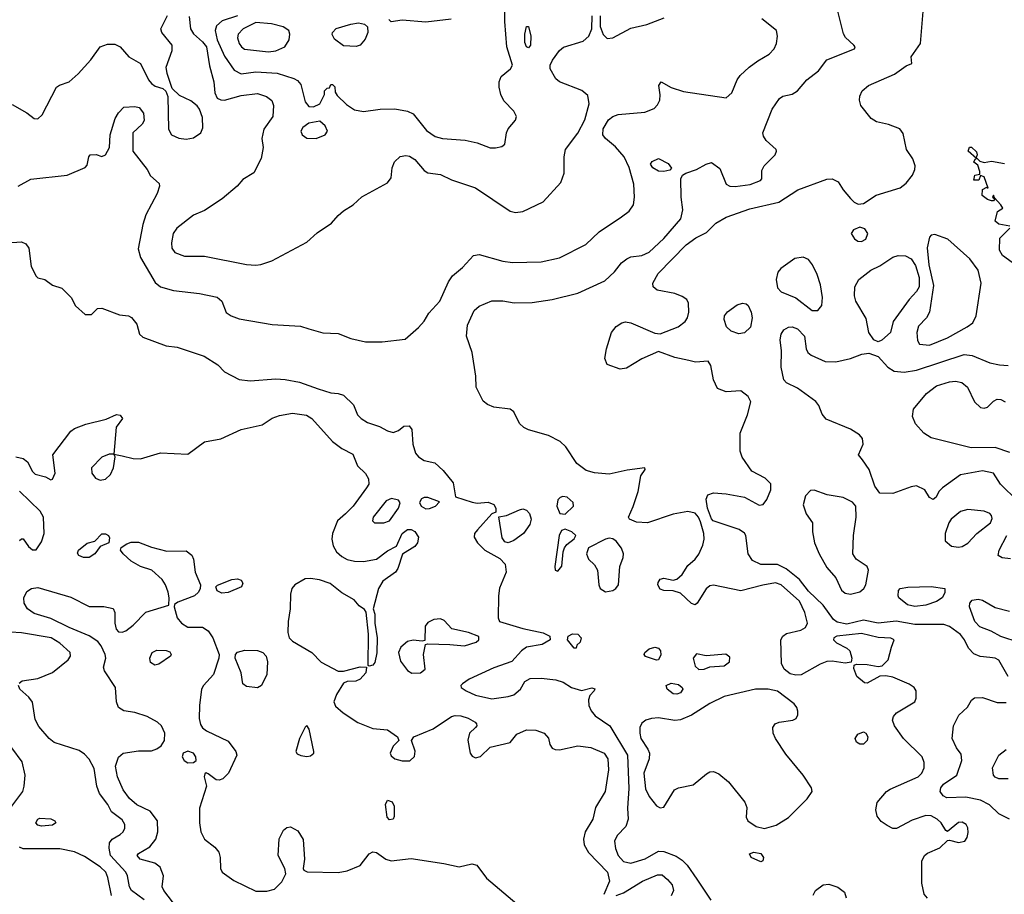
# Model space of a CAD drawing. Extents: x 1173029 to 1307123, y 522559 to 678521.
# Tile 410 of 623: x 1273946 to 1279325, y 592494 to 597274. Entities that reach past the tile are written whole.
import ezdxf

# ---------------------------------------------------------------- set-up
doc = ezdxf.new("R2010")
doc.units = 0

msp = doc.modelspace()

# ---------------------------------------------------------------- linework, layer by layer
at = {"layer": '0CON10XD'}
for points in [[(1276545, 596574.3), (1276579.2, 596580.8), (1276596.1, 596593.9), (1276605, 596656.2), (1276615, 596677.5), (1276654.3, 596725), (1276660, 596745), (1276644.6, 596774.6), (1276589.9, 596829.9), (1276573.3, 596865), (1276565.3, 596905), (1276565.3, 596935), (1276575.7, 596964.3), (1276627.5, 597005), (1276638.5, 597025), (1276606, 597125), (1276595.4, 597265), (1276596.7, 597356.7)], [(1273905, 596810), (1273985.3, 596765.3), (1274025, 596733.3), (1274045, 596731.9), (1274067.5, 596755), (1274146.2, 596905), (1274163.2, 596916.8), (1274215, 596934.2), (1274265, 596978.9), (1274334, 597055), (1274384.5, 597125.5), (1274425, 597140), (1274465, 597141.2), (1274495, 597126.7), (1274541.9, 597071.9), (1274605, 597034.3), (1274649.2, 596945), (1274665, 596924.6), (1274685, 596911.2), (1274727.8, 596897.8), (1274744.3, 596884.3), (1274754.4, 596854.4), (1274758.9, 596675), (1274775, 596644.6), (1274815, 596626.2), (1274855, 596620.4), (1274895, 596628.5), (1274935.7, 596655), (1274946.8, 596683.2), (1274945, 596740), (1274928.6, 596785), (1274915, 596803.8), (1274880.3, 596830.3), (1274819.3, 596859.3), (1274778.8, 596898.8), (1274750.6, 596980.6), (1274746.2, 597015), (1274778.5, 597105), (1274777.8, 597135), (1274722.9, 597205), (1274715.7, 597225), (1274752.2, 597297.8)], [(1274871.7, 597291.7), (1274879.2, 597225), (1274895, 597196.2), (1274945, 597153.5), (1274965.7, 597125), (1274982.9, 597022.9), (1275006, 596935), (1275011.1, 596875), (1275025, 596846), (1275045, 596835.7), (1275065, 596834.3), (1275155, 596860), (1275245, 596870), (1275293.6, 596853.6), (1275322.2, 596832.2), (1275332.9, 596805), (1275328.1, 596745), (1275278.9, 596675), (1275268.1, 596625), (1275275.7, 596575), (1275264.2, 596515), (1275225, 596436.7), (1275165, 596400), (1275134.2, 596365), (1275052, 596295), (1274955, 596231.4), (1274894.5, 596205.5), (1274804.6, 596135.4), (1274784.5, 596105), (1274774.5, 596055.5), (1274776.9, 596025), (1274792.2, 596002.2), (1274845, 595982.2), (1274955, 595981.1), (1275185, 595935.4), (1275235, 595931.8), (1275263.7, 595936.3), (1275323.6, 595956.4), (1275515, 596058), (1275570.7, 596109.3), (1275648.6, 596161.4), (1275685.5, 596204.5), (1275715, 596228.6), (1275766.8, 596263.2), (1275814.3, 596305.7), (1275955, 596383.3), (1275975, 596410), (1275981.2, 596465), (1275992.7, 596497.3), (1276023.2, 596526.8), (1276055, 596531.1), (1276075, 596527.8), (1276105, 596510), (1276155, 596450), (1276175, 596437.5), (1276245, 596428.6), (1276305, 596398.6), (1276435, 596354.4), (1276625, 596228), (1276655, 596220), (1276695, 596226), (1276805, 596279.2), (1276902, 596385), (1276920, 596435), (1276919.4, 596525), (1276926.5, 596565), (1276995, 596654.4), (1277032.2, 596727.8), (1277056.4, 596815), (1277049.6, 596859.6), (1277016.8, 596886.8), (1276895, 596934.5), (1276875, 596950.8), (1276844.4, 597005), (1276844.4, 597025), (1276856.7, 597053.3), (1276895, 597106), (1276915.5, 597124.5), (1277023.1, 597156.9), (1277055.5, 597184.5), (1277071.4, 597225), (1277072.9, 597295)], [(1275135.6, 597295), (1275051.2, 597268.8), (1275021.3, 597241.3), (1275012.7, 597215), (1275023.9, 597163.9), (1275065.2, 597075.2), (1275117.8, 596997.8), (1275155, 596978.8), (1275235, 596988.8), (1275351.3, 596981.3), (1275443.5, 596953.5), (1275462.4, 596942.4), (1275480.6, 596920.6), (1275505.6, 596825), (1275525, 596800), (1275551.2, 596798.8), (1275585.9, 596814.1), (1275610, 596865), (1275610, 596885), (1275625, 596900), (1275638.3, 596901.7), (1275645, 596920), (1275655, 596920), (1275667, 596907), (1275668.3, 596878.3), (1275680.5, 596860.5), (1275730.7, 596810.7), (1275775, 596781.5), (1275823.1, 596773.1), (1275915, 596785.3), (1275995, 596787.1), (1276065, 596774.5), (1276095, 596759.4), (1276168, 596668), (1276215, 596636.1), (1276255, 596624), (1276380, 596615), (1276445, 596601.2), (1276515, 596574.5), (1276545, 596574.3)], [(1276428, 595685), (1276455, 595708), (1276525, 595737.1), (1276585, 595737.1), (1276647, 595727), (1276745, 595728.9), (1276855, 595744.4), (1276995, 595779.5), (1277142.6, 595847.4), (1277195, 595896), (1277232.5, 595945), (1277262.2, 595967.8), (1277285, 595977.5), (1277345, 595985.4), (1277385, 596003.9), (1277465, 596079.1), (1277557.5, 596185), (1277568.9, 596235), (1277558.9, 596305), (1277558, 596405), (1277566.7, 596425), (1277584.1, 596435.9), (1277643.3, 596455), (1277695.5, 596484.5), (1277725, 596492.9), (1277770.6, 596460.6), (1277805.7, 596375), (1277825, 596363.8), (1277855, 596363.2), (1277935.9, 596374.1), (1277993.3, 596395), (1278000, 596405), (1278000.7, 596449.3), (1278012.5, 596475), (1278072.5, 596535), (1278080, 596555), (1278077.5, 596565), (1278023.2, 596613.2), (1278008.3, 596638.3), (1278005.7, 596655), (1278055.7, 596785), (1278095.8, 596844.2), (1278115, 596856), (1278165, 596868), (1278195, 596885.8), (1278245.7, 596945), (1278309.4, 596995), (1278355, 597054.4), (1278506.7, 597115), (1278510, 597125), (1278503.3, 597135), (1278457.3, 597177.3), (1278446.1, 597196.1), (1278410.6, 597335)], [(1277116.2, 597295), (1277116.4, 597236.4), (1277133, 597193), (1277155, 597171.2), (1277185, 597176), (1277285, 597228.8), (1277371.2, 597248.8), (1277465.7, 597284.3)], [(1279345.5, 593685), (1279295, 593774.3), (1279275, 593784.5), (1279245, 593788.5), (1279192.7, 593792.7), (1279157.8, 593807.8), (1279128.9, 593838.9), (1279107.9, 593885), (1279085, 593914.6), (1279025, 593956.9), (1278995, 593968.9), (1278835, 593967.6), (1278733, 593987), (1278635, 593975.6), (1278555, 593991.4), (1278465, 593971), (1278411, 593981), (1278390.9, 593995), (1278334.8, 594074.8), (1278255, 594151.4), (1278204.8, 594214.8), (1278132.8, 594272.8), (1278085, 594296.9), (1277995, 594296.8), (1277948.2, 594318.2), (1277925.4, 594355.4), (1277912.9, 594455), (1277905, 594467.5), (1277876.9, 594486.9), (1277733.6, 594535), (1277724.5, 594545.5), (1277702.4, 594605), (1277696.1, 594653.9), (1277705, 594677.5), (1277735, 594687.3), (1277805, 594682.9), (1277905, 594664.4), (1277985, 594621.5), (1278007.1, 594625), (1278028.1, 594651.9), (1278048.9, 594705), (1278048.2, 594738.2), (1278018.8, 594768.8), (1277945, 594805.8), (1277892.2, 594882.2), (1277881.1, 594915), (1277881.1, 595015), (1277921.9, 595115), (1277940, 595185), (1277925, 595213.8), (1277885.8, 595245.8), (1277805, 595240), (1277758.3, 595258.3), (1277735.7, 595305.7), (1277721.4, 595385), (1277707.1, 595407.1), (1277637.6, 595402.4), (1277601.3, 595411.3), (1277525, 595427.7), (1277435, 595460.8), (1277345, 595421.1), (1277260.3, 595369.7), (1277226.1, 595363.9), (1277155, 595390), (1277142.5, 595422.5), (1277150.6, 595475), (1277178.9, 595565), (1277203.2, 595596.8), (1277235, 595617.8), (1277255, 595622.2), (1277285, 595618.2), (1277415, 595561.4), (1277445, 595557.1), (1277543.7, 595596.3), (1277581.5, 595625), (1277593.6, 595645), (1277600.9, 595675), (1277599.4, 595725), (1277590, 595745), (1277565, 595761.8), (1277525, 595777.1), (1277428.8, 595795), (1277405.8, 595815), (1277404.2, 595834.2), (1277433.5, 595886.5), (1277586.5, 596043.5), (1277638.8, 596081.2), (1277698.3, 596111.7), (1277748.1, 596161.9), (1277805.3, 596194.7), (1277935, 596241.1), (1278092.6, 596277.4), (1278195.8, 596345), (1278355, 596402.5), (1278385, 596403.6), (1278417.8, 596387.8), (1278445, 596343.8), (1278485, 596296.7), (1278505, 596276.7), (1278526.4, 596266.4), (1278555, 596268.8), (1278625, 596314.4), (1278755.3, 596354.7), (1278788.8, 596381.2), (1278822.5, 596425), (1278836.4, 596455), (1278837.5, 596475), (1278824, 596514), (1278789.5, 596565), (1278772.5, 596652.5), (1278753, 596677), (1278691.9, 596701.9), (1278626.8, 596716.8), (1278597.8, 596735), (1278540.8, 596805), (1278532.9, 596835), (1278534.4, 596855.6), (1278547.5, 596885), (1278582, 596915), (1278725, 596977.1), (1278787.6, 597022.4), (1278819.6, 597035), (1278815, 597072), (1278866, 597145), (1278881.7, 597318.3)], [(1273936.7, 596365), (1274007.3, 596402.7), (1274205, 596424), (1274303, 596467), (1274315, 596480), (1274322.5, 596525), (1274330, 596535), (1274363, 596537), (1274395, 596526.2), (1274414.1, 596535.9), (1274436, 596575), (1274440, 596645), (1274467.5, 596735), (1274484.5, 596765.5), (1274515, 596796), (1274575, 596800.5), (1274597.5, 596795), (1274622.7, 596762.7), (1274626.2, 596723.8), (1274615, 596702.5), (1274564, 596655), (1274563.8, 596555), (1274642, 596455), (1274660.9, 596420.9), (1274708.3, 596378.3), (1274710, 596365), (1274695.9, 596324.1), (1274635, 596207.5), (1274618.6, 596155), (1274592.6, 596022.6), (1274605, 595973.8), (1274685, 595837.5), (1274715, 595814.4), (1274785, 595793.5), (1274928, 595778), (1275025, 595757.5), (1275050, 595735), (1275073, 595673), (1275100, 595655), (1275145, 595638.6), (1275325, 595607.5), (1275479.5, 595599.5), (1275525, 595583.8), (1275602.3, 595562.3), (1275685, 595558.8), (1275755, 595530.8), (1275835, 595514.3), (1275925, 595514.3), (1276052.3, 595527.7), (1276125, 595591.2), (1276155, 595626.2), (1276180.6, 595669.4), (1276241.1, 595735), (1276288.9, 595841.1), (1276310.6, 595875), (1276365, 595920), (1276425, 595985.8), (1276455, 595990.8), (1276585, 595953.5), (1276638, 595948), (1276795, 595950.5), (1276895, 595971.9), (1277038, 596045), (1277111.4, 596115), (1277233.1, 596196.9), (1277275, 596227.8), (1277298.2, 596261.8), (1277304.1, 596305), (1277301.2, 596375), (1277275, 596467.1), (1277247.8, 596525), (1277199.9, 596579.9), (1277145.5, 596625), (1277132, 596645), (1277133.2, 596676.8), (1277162.3, 596727.7), (1277185, 596745.6), (1277215, 596756.7), (1277361.5, 596768.5), (1277411.4, 596788.6), (1277430.7, 596809.3), (1277441.9, 596835), (1277444.3, 596864.3), (1277437.5, 596915), (1277450, 596935), (1277504.3, 596904.3), (1277572.1, 596882.1), (1277805, 596846.9), (1277835.6, 596875), (1277864.4, 596945), (1277881.1, 596968.9), (1277930, 597015), (1277978.8, 597048.8), (1278040, 597085), (1278066.7, 597115), (1278080.6, 597145), (1278086, 597185), (1278080, 597215), (1277999.2, 597279.2)], [(1275305, 597098), (1275345, 597103.3), (1275393.4, 597126.6), (1275418.2, 597165), (1275422.1, 597195), (1275415.5, 597215), (1275385, 597234.7), (1275321.7, 597251.7), (1275235, 597259.1), (1275166.2, 597225), (1275138.5, 597195), (1275135.5, 597175), (1275145, 597144), (1275156.9, 597125), (1275173.4, 597113.4), (1275305, 597098)], [(1275783, 597127), (1275715, 597131.4), (1275665, 597168), (1275653.2, 597193.2), (1275654.3, 597205), (1275675, 597225.4), (1275755, 597249.6), (1275797.3, 597257.3), (1275829.5, 597249.5), (1275846, 597235), (1275848.1, 597205), (1275832, 597168), (1275805, 597134.3), (1275783, 597127)], [(1276303, 597277), (1276165, 597261.2), (1276035, 597271.4), (1275975, 597262.5), (1275962.5, 597275)], [(1276725, 597120), (1276714.4, 597125), (1276705, 597150), (1276705.5, 597194.5), (1276715, 597237.5), (1276725, 597236.7), (1276738.2, 597185), (1276736.4, 597135), (1276725, 597120)], [(1275565, 596624.4), (1275615, 596644.3), (1275627.5, 596665), (1275615, 596693.8), (1275585, 596718.8), (1275525, 596709.4), (1275493.1, 596685), (1275481.1, 596665), (1275489.4, 596645), (1275515, 596627.5), (1275565, 596624.4)], [(1279305, 596261.7), (1279270.5, 596300.5), (1279265, 596315.6), (1279259.3, 596305), (1279273.3, 596295), (1279265.5, 596285), (1279255, 596284), (1279231.9, 596291.9), (1279203, 596313), (1279205, 596345.5), (1279228.3, 596358.3), (1279236.4, 596353.6), (1279213.9, 596415), (1279195, 596423.5), (1279185, 596396.4), (1279157.3, 596397.3), (1279162.7, 596425), (1279190, 596430), (1279191.5, 596445), (1279179.3, 596479.3), (1279157.8, 596495), (1279165, 596512.5), (1279172.5, 596515), (1279127.8, 596555), (1279135, 596578), (1279145, 596577.5), (1279172.3, 596552.3), (1279175.6, 596535.6), (1279170.8, 596520.8), (1279190.3, 596500.3), (1279215, 596494.1), (1279255, 596500.3), (1279325, 596488)], [(1277465, 596444.4), (1277435, 596445.7), (1277403.8, 596465), (1277392.5, 596485), (1277400.7, 596499.3), (1277435, 596516), (1277488.8, 596488.8), (1277507, 596463), (1277498, 596452), (1277465, 596444.4)], [(1279355, 596145.4), (1279295, 596156.7), (1279273.8, 596173.8), (1279288, 596225), (1279315.7, 596244.3), (1279305, 596261.7)], [(1278545, 596062), (1278567.5, 596075), (1278579.2, 596105), (1278561.7, 596131.7), (1278535, 596140), (1278500, 596125), (1278488.8, 596105), (1278505.7, 596075.7), (1278525, 596064), (1278545, 596062)], [(1278915, 595494.4), (1279015, 595536.2), (1279122, 595595), (1279152, 595618), (1279170.6, 595655), (1279198.1, 595835), (1279181.4, 595905), (1279136.4, 595966.4), (1279015.4, 596075.4), (1278945, 596100), (1278925, 596097.1), (1278915, 596086.2), (1278902.6, 596027.4), (1278913, 595935), (1278938, 595822), (1278915.7, 595675), (1278898.8, 595645), (1278855, 595598.8), (1278846.9, 595565), (1278850, 595520), (1278860.7, 595500.7), (1278915, 595494.4)], [(1279367.2, 595947.2), (1279315, 595984.6), (1279298, 596015), (1279300.5, 596079.5), (1279355.3, 596135)], [(1273877.5, 596055), (1273955, 596060), (1273979.7, 596049.7), (1273995.8, 596025), (1274008, 595925), (1274035, 595872.5), (1274045, 595863.3), (1274083.6, 595853.6), (1274125, 595823.3), (1274175, 595807.5), (1274227.5, 595755), (1274250.7, 595710.7), (1274303, 595663), (1274337, 595663), (1274370, 595695), (1274395, 595697.5), (1274490.7, 595660.7), (1274540, 595655), (1274556.4, 595646.4), (1274585, 595610), (1274600, 595555), (1274618.8, 595538.8), (1274745, 595491.9), (1274805, 595484.3), (1274953.3, 595435), (1275027.2, 595387.2), (1275065, 595350), (1275145, 595308), (1275205, 595300), (1275345, 595310.5), (1275395, 595307.9), (1275475, 595292.2), (1275576.4, 595256.4), (1275645, 595234.4), (1275685, 595231.4), (1275715, 595222), (1275768.8, 595168.8), (1275791.2, 595115), (1275811.2, 595095), (1275845, 595073.1), (1275911.1, 595051.1), (1275955, 595027.5), (1275985, 595018.8), (1276015, 595028.8), (1276045, 595053.3), (1276073.6, 595053.6), (1276088, 595035), (1276092.5, 594955), (1276107.5, 594905), (1276125, 594884.3), (1276155, 594865.6), (1276212.7, 594852.7), (1276259.7, 594809.7), (1276313, 594743), (1276327, 594667), (1276417, 594637), (1276445, 594632.5), (1276505, 594636.7), (1276535.8, 594625), (1276546.2, 594605), (1276547, 594583), (1276525, 594572.5), (1276446, 594485), (1276430, 594465), (1276428, 594445), (1276446, 594415), (1276485.8, 594375), (1276569.1, 594329.1), (1276597.6, 594297.6), (1276602.5, 594255), (1276566.8, 594166.8), (1276560.6, 594125), (1276560, 594005), (1276567.5, 593985), (1276695, 593946.5), (1276805, 593922.5), (1276841.2, 593905), (1276843.8, 593885), (1276800.3, 593859.7), (1276715, 593844.4), (1276686.2, 593823.8), (1276635, 593765.8), (1276535, 593731.4), (1276400.5, 593669.5), (1276363.8, 593645), (1276356, 593635), (1276357.5, 593625), (1276384.4, 593605), (1276435, 593582.9), (1276525, 593562.2), (1276615, 593574.3), (1276645, 593584.7), (1276680.8, 593615), (1276705, 593657.5), (1276735, 593673.1), (1276795, 593675.5), (1276875, 593666.1), (1276915, 593653.1), (1276959.2, 593625), (1277015, 593608.6), (1277071.7, 593621.7), (1277086.8, 593616.8), (1277083.8, 593605), (1277060.3, 593579.7), (1277053.3, 593556.7), (1277055.6, 593525), (1277067, 593497), (1277089.1, 593469.1), (1277169.1, 593415), (1277266.9, 593255), (1277272.9, 593072.9), (1277266.7, 592965), (1277269.6, 592905), (1277256.4, 592865), (1277209.5, 592815), (1277195.5, 592785), (1277200.8, 592745), (1277214.7, 592705), (1277245, 592673.4), (1277285, 592663.6), (1277362.2, 592687.8), (1277435, 592728.9), (1277465, 592728.5), (1277532.2, 592702.2), (1277565, 592679.6), (1277592.2, 592652.2), (1277645.6, 592575.6), (1277720.9, 592460.9)], [(1278305, 595684), (1278327.5, 595712.5), (1278331.9, 595755), (1278320, 595825), (1278302, 595882), (1278276, 595935), (1278255, 595963.3), (1278225, 595976.2), (1278180.9, 595969.1), (1278104, 595915), (1278086.9, 595895), (1278078.8, 595855), (1278085, 595808.8), (1278105, 595787.1), (1278185, 595754.3), (1278275, 595685.6), (1278305, 595684)], [(1278635, 595513.3), (1278612.5, 595525), (1278584.1, 595564.1), (1278570.3, 595640.3), (1278513.5, 595735), (1278506.9, 595765), (1278508.1, 595815), (1278530, 595855), (1278595, 595904.5), (1278645, 595928.8), (1278715, 595976.2), (1278745, 595984.6), (1278785, 595983.6), (1278815, 595967.3), (1278839.9, 595929.9), (1278858.5, 595865), (1278858.7, 595815), (1278845, 595788.6), (1278805, 595744.7), (1278718.1, 595625), (1278703.3, 595565), (1278655, 595523.3), (1278635, 595513.3)], [(1277875, 595556.9), (1277832.2, 595572.2), (1277806.1, 595596.1), (1277793.6, 595635), (1277795.6, 595655), (1277812, 595678), (1277865, 595715.6), (1277895, 595725.6), (1277915, 595721.4), (1277925, 595712.5), (1277941.8, 595675), (1277946.7, 595645), (1277937.1, 595592.9), (1277905, 595561.9), (1277875, 595556.9)], [(1278905, 592472.7), (1278886.2, 592495), (1278873.3, 592555), (1278874.5, 592675), (1278887.8, 592705), (1278905, 592718.8), (1278972.5, 592747.5), (1279015, 592787.5), (1279025, 592790), (1279075, 592777.1), (1279108.8, 592785), (1279122.5, 592805), (1279127.6, 592832.4), (1279125, 592857.5), (1279115.8, 592875), (1279095, 592888.1), (1279073.6, 592886.4), (1279015, 592837.5), (1279005, 592842.5), (1278978.9, 592885), (1278957.8, 592905), (1278925, 592922), (1278895.4, 592924.6), (1278820.8, 592899.2), (1278735, 592852.9), (1278715, 592854.3), (1278685, 592870), (1278651.1, 592891.1), (1278630.6, 592920.6), (1278622.3, 592955), (1278630.4, 592995), (1278681.1, 593055), (1278700.8, 593069.2), (1278854.1, 593135.9), (1278874.7, 593155.3), (1278887.3, 593185), (1278886.2, 593215), (1278875.9, 593245.9), (1278773.8, 593345), (1278724.4, 593415), (1278714.4, 593445), (1278718.6, 593465), (1278736, 593485), (1278836.2, 593545), (1278843.8, 593565), (1278843.3, 593605), (1278831.2, 593625), (1278805, 593642.5), (1278715, 593680), (1278677.3, 593687.3), (1278645, 593686), (1278575, 593648.6), (1278560.3, 593650.3), (1278518.5, 593685), (1278501.7, 593728.3), (1278503.6, 593746.4), (1278517.5, 593752.5), (1278575, 593750.4), (1278635, 593739.2), (1278657.1, 593742.9), (1278689.2, 593775), (1278708.1, 593845), (1278723.3, 593885), (1278704.4, 593894.4), (1278635, 593896.5), (1278545, 593919.3), (1278410, 593905), (1278392.5, 593895), (1278390.8, 593885), (1278408.3, 593868.3), (1278465, 593839.5), (1278480, 593825), (1278491.4, 593785), (1278488.3, 593761.7), (1278455, 593756.7), (1278385, 593768.2), (1278355, 593766), (1278318.5, 593751.5), (1278215, 593693.1), (1278185, 593690.8), (1278155, 593699.6), (1278121.9, 593725), (1278107.1, 593755), (1278104.4, 593885), (1278114.3, 593905), (1278135, 593919.6), (1278212.8, 593937.2), (1278238.8, 593951.2), (1278249.2, 593975), (1278235.4, 594034.6), (1278205, 594095.4), (1278105.5, 594185), (1278075, 594195.8), (1278005, 594183.3), (1277885, 594152.5), (1277735, 594182.7), (1277715, 594180), (1277695, 594164.2), (1277647.1, 594085), (1277635, 594075.8), (1277615, 594083.1), (1277555, 594140), (1277515, 594152.2), (1277465, 594154.3), (1277445, 594162), (1277432, 594185), (1277432.7, 594197.3), (1277445, 594216.7), (1277465, 594221.2), (1277515, 594211.4), (1277535, 594217.1), (1277565, 594241.4), (1277595, 594290.8), (1277635, 594325.7), (1277656.2, 594353.8), (1277678, 594402), (1277685.2, 594435), (1277683.8, 594465), (1277665, 594529.1), (1277653.7, 594555), (1277635, 594576.7), (1277595, 594586.2), (1277515, 594570.9), (1277375, 594524.4), (1277315, 594527.5), (1277276.2, 594545), (1277272, 594555), (1277297.3, 594612.7), (1277324.5, 594695), (1277338.8, 594781.2), (1277362.5, 594815), (1277360, 594825), (1277265, 594812.9), (1277165, 594790), (1277085, 594797.2), (1277040.3, 594810.3), (1276989.3, 594849.3), (1276929.3, 594939.3), (1276898.8, 594968.8), (1276835, 595001.5), (1276725, 595031.9), (1276698.8, 595045), (1276676.4, 595066.4), (1276645, 595131.2), (1276625.6, 595145.6), (1276535, 595155.8), (1276500.3, 595170.3), (1276478.3, 595188.3), (1276440, 595265), (1276437.5, 595325), (1276418, 595455), (1276387.1, 595545), (1276392.5, 595605), (1276428, 595685)], [(1279397.5, 594645), (1279304.3, 594735), (1279265.6, 594795.6), (1279205, 594809.2), (1279085, 594785.9), (1278986.2, 594715), (1278966.7, 594695), (1278952.5, 594665), (1278935, 594651.2), (1278915, 594663.3), (1278890, 594705), (1278845, 594725.5), (1278815, 594720.4), (1278715, 594685.4), (1278645, 594686.5), (1278618, 594725), (1278585.5, 594815.5), (1278549.2, 594869.2), (1278527.5, 594895), (1278554, 594955), (1278549.2, 594985), (1278534, 595005), (1278485, 595036.5), (1278350.9, 595090.9), (1278328.7, 595118.7), (1278310.6, 595165), (1278295, 595186.9), (1278195, 595260.5), (1278135, 595289.2), (1278120.8, 595305), (1278104.6, 595374.6), (1278107.3, 595465), (1278099.5, 595525), (1278105.6, 595555), (1278120.9, 595579.1), (1278145, 595594.5), (1278165, 595596.1), (1278195.6, 595585), (1278233.8, 595545), (1278241.5, 595475), (1278250.4, 595455), (1278270.1, 595440.1), (1278345, 595406.2), (1278405, 595404.7), (1278485, 595423.1), (1278545.8, 595445.8), (1278585, 595450.8), (1278635, 595432.9), (1278688.6, 595375), (1278722.7, 595352.7), (1278778, 595348), (1278845, 595358.8), (1279105, 595444), (1279149.5, 595439.5), (1279245, 595399.5), (1279297.4, 595387.4), (1279345.5, 595384.5)], [(1279355, 594908.5), (1279275, 594936.8), (1279143.9, 594933.9), (1278925, 594988.5), (1278885, 595014.4), (1278839.6, 595065), (1278822.5, 595105), (1278828.6, 595145), (1278898.9, 595231.1), (1278955, 595272.1), (1279025, 595295.4), (1279058.6, 595298.6), (1279091.9, 595291.9), (1279123.5, 595265), (1279162.1, 595185), (1279195, 595154.5), (1279215, 595151.1), (1279233.5, 595156.5), (1279265, 595189.2), (1279285, 595200), (1279305, 595198.6), (1279328.8, 595185)], [(1273925, 594884.4), (1273965, 594875.5), (1273987.3, 594857.3), (1274014.7, 594804.7), (1274029.4, 594789.4), (1274085.7, 594775.7), (1274115, 594760), (1274125, 594762.5), (1274138.8, 594795), (1274125.7, 594895), (1274225, 595024.4), (1274245, 595039.5), (1274306.2, 595063.8), (1274418.8, 595091.2), (1274475, 595116.2), (1274495, 595113.3), (1274506.7, 595095), (1274472.5, 595047.5), (1274460, 594900), (1274505, 594890), (1274565, 594876.2), (1274605, 594874.6), (1274715, 594906.2), (1274865, 594900), (1274955, 594966.5), (1275045, 594982.9), (1275155, 595033.8), (1275270.6, 595059.4), (1275325, 595095.6), (1275365, 595111.1), (1275435, 595123.8), (1275512.7, 595112.7), (1275541.1, 595095), (1275655, 594967.9), (1275705, 594930.5), (1275765, 594900), (1275791.2, 594835), (1275834.3, 594794.3), (1275851.4, 594765), (1275852.5, 594735), (1275840.9, 594715), (1275768, 594615), (1275725, 594573.5), (1275682.1, 594535), (1275654.4, 594465), (1275650.5, 594435), (1275658, 594398), (1275677.1, 594365), (1275705, 594339.4), (1275735, 594324.5), (1275775, 594315.4), (1275823.3, 594313.3), (1275895, 594326.2), (1275955, 594371.8), (1276003.8, 594396.2), (1276034.2, 594465), (1276065, 594487.1), (1276085, 594487.1), (1276105, 594475.9), (1276123.8, 594445), (1276118.2, 594415), (1276105, 594395.6), (1276036.8, 594353.2), (1276011.8, 594275), (1275999.5, 594255), (1275930, 594205), (1275906.5, 594165), (1275876.7, 594055), (1275885.7, 594025.7), (1275885.6, 593975), (1275899.2, 593895), (1275895.9, 593814.1), (1275885, 593760), (1275875, 593746.7), (1275855, 593740), (1275850, 593745), (1275851.1, 593915), (1275837.5, 594035), (1275830, 594050), (1275800.5, 594070.5), (1275772.4, 594102.4), (1275705, 594142.2), (1275641.9, 594191.9), (1275582.5, 594212.5), (1275535, 594220.6), (1275505, 594217.5), (1275449.3, 594185), (1275433.1, 594165), (1275424.6, 594135), (1275423.8, 594055), (1275411.5, 593985), (1275410.5, 593925), (1275418.5, 593895), (1275435, 593876.7), (1275542, 593815), (1275593, 593763), (1275685, 593714.2), (1275715, 593712.5), (1275805, 593737.5), (1275840, 593735), (1275836, 593705), (1275805, 593670), (1275782, 593658), (1275735, 593656.7), (1275715, 593647.5), (1275675.6, 593585), (1275661.4, 593545), (1275671.4, 593521.4), (1275712.9, 593485), (1275793.4, 593433.4), (1275875, 593399.7), (1275955, 593393.1), (1276010, 593355), (1276017.5, 593335), (1275985, 593303.8), (1275968.6, 593265), (1275975, 593250.8), (1275994.2, 593235), (1276035, 593222.5), (1276076.4, 593223.6), (1276102.6, 593247.4), (1276105.4, 593275.4), (1276086.2, 593335), (1276098.8, 593355), (1276205, 593398.8), (1276304.5, 593465.5), (1276325, 593471.4), (1276355, 593469.4), (1276395, 593456.7), (1276433.8, 593435), (1276441.2, 593425), (1276443.8, 593415), (1276436.2, 593405), (1276402.5, 593375), (1276393.5, 593336.5), (1276406.7, 593265), (1276418.3, 593248.3), (1276435, 593238.9), (1276463, 593247), (1276515, 593297.1), (1276625, 593324), (1276660.6, 593369.4), (1276715, 593392.5), (1276765, 593391.4), (1276810, 593375), (1276835, 593346.7), (1276842.5, 593312.5), (1276855, 593293.3), (1276870, 593285), (1276894.1, 593284.1), (1276995, 593305.4), (1277065, 593296.2), (1277139.2, 593265), (1277159.1, 593235), (1277161.8, 593175), (1277144.6, 593055.4), (1277091.1, 592968.9), (1277076.7, 592905), (1277034.6, 592835), (1277025.4, 592795), (1277030, 592765), (1277052.3, 592722.3), (1277156.9, 592615), (1277168.1, 592565), (1277137.3, 592492.7)], [(1274385, 594756.7), (1274415, 594762.5), (1274441.9, 594788.1), (1274458.8, 594825), (1274467.5, 594885), (1274460, 594900), (1274435, 594898.8), (1274395, 594883.1), (1274337.8, 594825), (1274339.4, 594795), (1274359.1, 594769.1), (1274385, 594756.7)], [(1278485, 594134.6), (1278535, 594147.1), (1278557.9, 594165), (1278568.7, 594185), (1278582.9, 594265), (1278575.7, 594285.7), (1278515.7, 594325), (1278497.5, 594355), (1278500, 594455), (1278515.6, 594555), (1278512.5, 594615), (1278495, 594637.5), (1278445, 594663.5), (1278356.4, 594676.4), (1278285, 594703.1), (1278265, 594700), (1278237.8, 594672.2), (1278226.6, 594623.4), (1278242.5, 594572.5), (1278276.2, 594525), (1278276.2, 594475), (1278287.5, 594415), (1278312.5, 594355), (1278355, 594279.2), (1278404.4, 594224.4), (1278435.9, 594155.9), (1278455, 594139.5), (1278485, 594134.6)], [(1273945, 594426.7), (1273955, 594436.7), (1273965, 594436.2), (1273994.4, 594394.4), (1274015, 594375.8), (1274035, 594377.1), (1274065, 594420), (1274078.7, 594465), (1274075.9, 594555.9), (1274058, 594588), (1273945, 594697.8)], [(1275935, 594523.5), (1275965, 594535.6), (1276015.5, 594605), (1276024.3, 594634.3), (1276015, 594647.5), (1275976.4, 594656.4), (1275947.1, 594645), (1275877.1, 594555), (1275872.9, 594535), (1275883.8, 594525), (1275935, 594523.5)], [(1276165, 594600), (1276185, 594602.9), (1276217.5, 594615), (1276238.3, 594638.3), (1276175, 594662.5), (1276155, 594662.5), (1276141.2, 594655), (1276130, 594635), (1276138, 594615), (1276165, 594600)], [(1276925, 594571.2), (1276971.2, 594615), (1276970, 594635), (1276936.7, 594665), (1276912.7, 594667.3), (1276897.3, 594662.7), (1276885, 594650), (1276880.6, 594615), (1276896.7, 594575), (1276925, 594571.2)], [(1276615, 594414.4), (1276595, 594420), (1276581.9, 594441.9), (1276562.5, 594557.5), (1276605, 594564), (1276676.1, 594596.1), (1276695, 594600), (1276715, 594594), (1276730, 594575), (1276740.6, 594545), (1276732.5, 594515), (1276698, 594465), (1276645, 594426.9), (1276615, 594414.4)], [(1279075, 594390.4), (1279095, 594394.6), (1279125, 594412.9), (1279174, 594466), (1279248.2, 594525), (1279258, 594548), (1279254.6, 594564.6), (1279244.6, 594574.6), (1279215, 594587.5), (1279125, 594597.9), (1279084.5, 594585.5), (1279034.6, 594545), (1279022.1, 594525), (1279001.9, 594465), (1279002, 594425), (1279036.5, 594396.5), (1279075, 594390.4)], [(1276885, 594260), (1276906.4, 594286.4), (1276913.9, 594366.1), (1276921.7, 594388.3), (1276934.1, 594405.9), (1276975, 594437.5), (1276983.3, 594455), (1276962.5, 594475), (1276925, 594490), (1276905, 594482.5), (1276892.5, 594455), (1276868.8, 594285), (1276870, 594265), (1276885, 594260)], [(1274295, 594333.8), (1274268.8, 594345), (1274261.7, 594358.3), (1274266, 594375), (1274315, 594413.1), (1274356.2, 594423.8), (1274395, 594463.8), (1274414, 594464), (1274430, 594455), (1274437, 594443), (1274432.5, 594415), (1274385.9, 594394.1), (1274355.7, 594355), (1274325, 594334.6), (1274295, 594333.8)], [(1277146.4, 594146.4), (1277185, 594153.5), (1277202.9, 594165), (1277216.5, 594185), (1277223.3, 594285), (1277243.1, 594335), (1277244.3, 594354.3), (1277232.5, 594385), (1277205, 594424), (1277185, 594436.9), (1277165, 594440.6), (1277145, 594435.6), (1277053.2, 594386.8), (1277042.9, 594355), (1277052.9, 594325), (1277085, 594294), (1277102.9, 594265), (1277108.6, 594185), (1277117.5, 594165), (1277146.4, 594146.4)], [(1279357.9, 594327.9), (1279312.4, 594332.4), (1279291.2, 594345), (1279295.7, 594375), (1279338.9, 594455)], [(1274808.7, 592415), (1274732.5, 592515), (1274724.4, 592535), (1274731.9, 592595), (1274712.1, 592642.1), (1274684, 592664), (1274604.3, 592685), (1274586.9, 592705), (1274595, 592716.5), (1274657, 592753), (1274689.2, 592795), (1274700, 592835), (1274698, 592895), (1274658.8, 592948.8), (1274585, 592982.1), (1274545, 593017.8), (1274511.5, 593065), (1274479.1, 593135), (1274469.6, 593195), (1274485, 593244), (1274510, 593265), (1274595, 593278.5), (1274665, 593277.5), (1274695, 593288), (1274718.8, 593305), (1274736, 593335), (1274738, 593375), (1274720, 593415), (1274698.8, 593435), (1274641.2, 593465), (1274575, 593486.7), (1274515, 593496.5), (1274485.4, 593515.4), (1274474.5, 593545), (1274469.1, 593625), (1274409.2, 593715), (1274404, 593735), (1274416, 593785), (1274412, 593805), (1274391.3, 593851.3), (1274372.5, 593875), (1274325, 593906.5), (1274215, 593951.2), (1274115, 594000.9), (1274025, 594029.2), (1273987.8, 594055), (1273969.4, 594085), (1273968.1, 594115), (1273985, 594148.8), (1274010, 594165), (1274045, 594171.5), (1274225, 594118.6), (1274325, 594066.9), (1274405, 594066.4), (1274455.7, 594055.7), (1274464.4, 594034.4), (1274464.6, 593975), (1274472.1, 593942.1), (1274485, 593928), (1274505, 593926.9), (1274525, 593934.4), (1274565.7, 593965), (1274635, 594036), (1274760, 594075), (1274762.5, 594115), (1274756, 594145), (1274742.5, 594185), (1274724.5, 594214.5), (1274666.7, 594265), (1274605, 594285.6), (1274555, 594315.5), (1274510, 594355), (1274496.7, 594375), (1274500, 594390), (1274530.9, 594409.1), (1274555, 594418.6), (1274595, 594418.9), (1274665, 594391.5), (1274749.1, 594369.1), (1274855, 594370.8), (1274886.6, 594346.6), (1274895.6, 594325), (1274903.3, 594255), (1274932.5, 594185), (1274932, 594165), (1274922, 594145), (1274901.2, 594125), (1274809.3, 594090.7), (1274791.7, 594078.3), (1274790, 594065), (1274806, 594005), (1274828.6, 593975), (1274865, 593954.6), (1274906.7, 593953.3), (1274945, 593954.6), (1274975, 593934.6), (1275000.6, 593895), (1275034.5, 593805), (1275033.3, 593785), (1275004.6, 593695), (1274949.5, 593635), (1274938.8, 593615), (1274928.5, 593525), (1274926.9, 593455), (1274932.6, 593422.6), (1274945, 593402.9), (1274966.7, 593386.7), (1275085, 593330.8), (1275125.8, 593275), (1275132.5, 593255), (1275086.7, 593155), (1275055, 593124.3), (1275035, 593117.5), (1275019.5, 593119.5), (1274975, 593152.5), (1274965, 593157.5), (1274957, 593153), (1274954, 593135), (1274966, 593085), (1274928.2, 592965), (1274927.5, 592885), (1274935.5, 592835), (1274955.4, 592795.4), (1275012.2, 592752.2), (1275033.4, 592723.4), (1275041.1, 592695), (1275042.2, 592635), (1275051.9, 592615), (1275115, 592569.6), (1275235, 592511.5), (1275295, 592510), (1275337.4, 592522.6), (1275377.9, 592562.1), (1275399.4, 592605), (1275394.5, 592635), (1275358.5, 592705), (1275362.2, 592797.8), (1275386.2, 592843.8), (1275405, 592859.2), (1275425, 592862.5), (1275465, 592840.8), (1275495, 592793.3), (1275500.6, 592685), (1275493.8, 592635), (1275497.5, 592625), (1275515.8, 592615.8), (1275685, 592612.5), (1275735, 592622.2), (1275805, 592651.9), (1275854.7, 592715.3), (1275875, 592725.5), (1275895, 592722.1), (1275945.3, 592685.3), (1275975, 592676.2), (1276085, 592690), (1276262.3, 592662.3), (1276345.9, 592644.1), (1276415, 592661.2), (1276443.6, 592653.6), (1276495, 592581.9), (1276780.6, 592340.6)], [(1275049.3, 594139.3), (1275025, 594153.3), (1275017.5, 594175), (1275026.1, 594183.9), (1275105, 594214.2), (1275135, 594218.8), (1275155, 594211.2), (1275164, 594195), (1275158, 594175), (1275085, 594144.2), (1275049.3, 594139.3)], [(1278835, 594066.2), (1278795, 594076.5), (1278748.8, 594115), (1278743.8, 594125), (1278746.2, 594155), (1278755, 594165.8), (1278797, 594173), (1278925, 594175.6), (1279000, 594165), (1278999.3, 594140.7), (1278985.6, 594114.4), (1278955, 594093.3), (1278895, 594074.6), (1278835, 594066.2)], [(1279405, 593870.7), (1279305, 593902.9), (1279252.4, 593932.4), (1279191.5, 593955), (1279163.1, 593985), (1279134.2, 594065.8), (1279136, 594085), (1279148.3, 594101.7), (1279182.5, 594107.5), (1279205, 594101.5), (1279275, 594062.2), (1279352.2, 594042.2)], [(1276087.3, 593702.7), (1276135, 593704.2), (1276160, 593725), (1276151.9, 593805), (1276161.7, 593858.3), (1276175, 593862.5), (1276295, 593860), (1276375, 593851.4), (1276438.8, 593871.2), (1276453.3, 593885), (1276453.6, 593903.6), (1276397.5, 593925), (1276306.7, 593945), (1276265, 593990), (1276245, 594000), (1276207.5, 593995), (1276175, 593978.8), (1276160.7, 593959.3), (1276158.3, 593881.7), (1276145, 593877.5), (1276095, 593883.1), (1276065, 593875.5), (1276027.9, 593845), (1276014.7, 593815), (1276025, 593768.1), (1276065, 593716.5), (1276087.3, 593702.7)], [(1273942.9, 593647.1), (1273959.2, 593660.8), (1274045, 593673.1), (1274125, 593706.8), (1274209.5, 593775), (1274222.5, 593795), (1274221.8, 593815), (1274165, 593867.3), (1274117.5, 593895), (1273955, 593922.2), (1273895, 593926.5)], [(1276985, 593840), (1276975, 593840), (1276937.5, 593885), (1276942.5, 593905), (1276965, 593918), (1276995, 593916.2), (1277013.3, 593895), (1277008.3, 593871.7), (1276990, 593855), (1276985, 593840)], [(1277425, 593774.3), (1277363.9, 593793.9), (1277357.5, 593805), (1277360, 593815), (1277385, 593836.2), (1277415.9, 593844.1), (1277435, 593839.2), (1277445.5, 593825), (1277448, 593802), (1277435, 593776.2), (1277425, 593774.3)], [(1274683.6, 593746.4), (1274660.3, 593760.3), (1274655.8, 593785), (1274670, 593815), (1274695, 593828.1), (1274745, 593827.1), (1274765, 593818.8), (1274773.3, 593805), (1274770, 593795), (1274705, 593752.5), (1274683.6, 593746.4)], [(1275245, 593621.9), (1275185, 593630), (1275164.1, 593644.1), (1275156, 593705), (1275122, 593785), (1275123.8, 593805), (1275135, 593817.5), (1275175, 593828.1), (1275245, 593826.7), (1275273.8, 593815), (1275292, 593795), (1275300, 593765), (1275296, 593695), (1275266, 593635), (1275245, 593621.9)], [(1277655, 593722.5), (1277685, 593724), (1277715, 593736.7), (1277795, 593742.5), (1277822.5, 593765), (1277825, 593790), (1277803.9, 593806.1), (1277695, 593798), (1277642.2, 593807.8), (1277624.4, 593785), (1277635, 593741.2), (1277655, 593722.5)], [(1274625, 592463.3), (1274556.9, 592515), (1274544.7, 592535), (1274534.7, 592595), (1274525.3, 592615), (1274441.9, 592705), (1274433.5, 592746.5), (1274436, 592775), (1274450, 592795), (1274495, 592820), (1274510, 592835), (1274520, 592855), (1274520.5, 592875), (1274505, 592901.1), (1274446.5, 592945), (1274426.7, 592985), (1274381.1, 593045), (1274367.5, 593085), (1274351.7, 593181.7), (1274325, 593232.2), (1274300.1, 593260.1), (1274270.3, 593280.3), (1274133.4, 593323.4), (1274107.1, 593345), (1274050.3, 593410.3), (1274029.2, 593449.2), (1274014.7, 593544.7), (1273995, 593571.1), (1273947.1, 593615), (1273939.2, 593635)], [(1277535, 593586.9), (1277515, 593590), (1277482, 593615), (1277476.7, 593635), (1277505, 593648.1), (1277545, 593640), (1277564.3, 593625), (1277567.8, 593615), (1277555, 593594.4), (1277535, 593586.9)], [(1278015, 592854.1), (1278077.8, 592872.2), (1278145, 592913.1), (1278247.1, 593015), (1278274.2, 593055), (1278270.8, 593075), (1278225.5, 593145), (1278130.5, 593260.5), (1278073.8, 593345), (1278061.2, 593375), (1278060, 593405), (1278073.3, 593425), (1278095, 593434.2), (1278170, 593445), (1278186.7, 593455), (1278196.2, 593475), (1278196.2, 593495), (1278192, 593515), (1278176, 593535), (1278085, 593603.6), (1278035, 593614.5), (1277965, 593615.6), (1277795, 593574.4), (1277715, 593537.3), (1277615, 593472.2), (1277555, 593448.2), (1277524.1, 593444.1), (1277435, 593457.5), (1277397.5, 593455), (1277366.2, 593445), (1277345, 593429.2), (1277333.5, 593405), (1277332.7, 593375), (1277338.8, 593345), (1277377.6, 593287.6), (1277386.4, 593265), (1277384.7, 593235), (1277354.7, 593155), (1277365, 593070), (1277385, 593029.2), (1277425, 592977.1), (1277445, 592966.9), (1277465, 592970.8), (1277522, 593065), (1277545, 593075.6), (1277625, 593092.9), (1277697.3, 593152.7), (1277715, 593162.5), (1277735, 593164.4), (1277765, 593151.4), (1277818.5, 593108.5), (1277907.1, 592997.1), (1277917.8, 592967.8), (1277914.5, 592915), (1277923.1, 592895), (1277968.6, 592865), (1278015, 592854.1)], [(1279352.5, 592905), (1279295, 592934.2), (1279243.6, 592983.6), (1279195, 593008), (1279115, 593025.3), (1279011.2, 593021.2), (1278991.2, 593031.2), (1278974.6, 593055), (1278977.5, 593075), (1278992.9, 593095), (1279065.6, 593145), (1279091.9, 593225), (1279088.9, 593258.9), (1279063.3, 593295), (1279039.5, 593345), (1279046.2, 593415), (1279076.9, 593473.1), (1279123.1, 593516.9), (1279145.5, 593554.5), (1279162.5, 593567.5), (1279205, 593569.6), (1279285, 593541.9), (1279335, 593541.4)], [(1275515, 593246.4), (1275535, 593250.5), (1275552.5, 593265), (1275552.9, 593275), (1275526.2, 593396.2), (1275515, 593416.7), (1275505, 593407.5), (1275474.3, 593345), (1275454.1, 593274.1), (1275461.2, 593261.2), (1275481.8, 593251.8), (1275515, 593246.4)], [(1278535, 593314.5), (1278517.5, 593325), (1278509.4, 593345), (1278525, 593368.6), (1278555, 593381.9), (1278568.6, 593375), (1278578.5, 593355), (1278575, 593334.4), (1278555, 593314.6), (1278535, 593314.5)], [(1273903.2, 592975), (1273962.2, 593055), (1273970.7, 593085), (1273974.6, 593145), (1273958.2, 593218.2), (1273903.5, 593293.5)], [(1274865, 593212.5), (1274895, 593213.8), (1274908.8, 593225), (1274908, 593245), (1274895.5, 593265.5), (1274865, 593275.6), (1274838.8, 593265), (1274834, 593245), (1274844.3, 593224.3), (1274865, 593212.5)], [(1279345, 593124.6), (1279295, 593125.5), (1279275, 593133.5), (1279265.6, 593145), (1279260.4, 593185), (1279294.4, 593255), (1279334.8, 593285.2)], [(1275965, 592900), (1275952.5, 592915), (1275943.8, 592985), (1275955, 593007.5), (1275979.5, 592999.5), (1275991.2, 592975), (1275991.7, 592918.3), (1275985, 592903.8), (1275965, 592900)], [(1274065, 592866.2), (1274045, 592871.2), (1274034, 592885), (1274043.8, 592905), (1274055, 592909.2), (1274115.6, 592905.6), (1274137.5, 592895), (1274142.5, 592885), (1274125, 592872), (1274065, 592866.2)], [(1274447.3, 592487.3), (1274427.8, 592585), (1274415.8, 592615), (1274385, 592644.2), (1274299.9, 592699.9), (1274245, 592726.7), (1274165, 592741.9), (1273965, 592743.2), (1273945, 592751.9)], [(1277995, 592670.8), (1277941.2, 592695), (1277933.3, 592715), (1277955.8, 592724.2), (1277995, 592716.7), (1278009.4, 592695), (1278005, 592676.7), (1277995, 592670.8)], [(1277205, 592487.5), (1277245, 592502), (1277348.6, 592565), (1277429.3, 592600.7), (1277455, 592599.5), (1277485.3, 592575.3), (1277510.6, 592545), (1277518.1, 592515), (1277503.8, 592486.2)], [(1278280.7, 592489.3), (1278293.3, 592515), (1278335, 592546), (1278365, 592549.2), (1278415, 592532), (1278451.2, 592505), (1278460, 592475)]]:
    msp.add_lwpolyline(points, dxfattribs=at)

doc.saveas('drawing.dxf')
